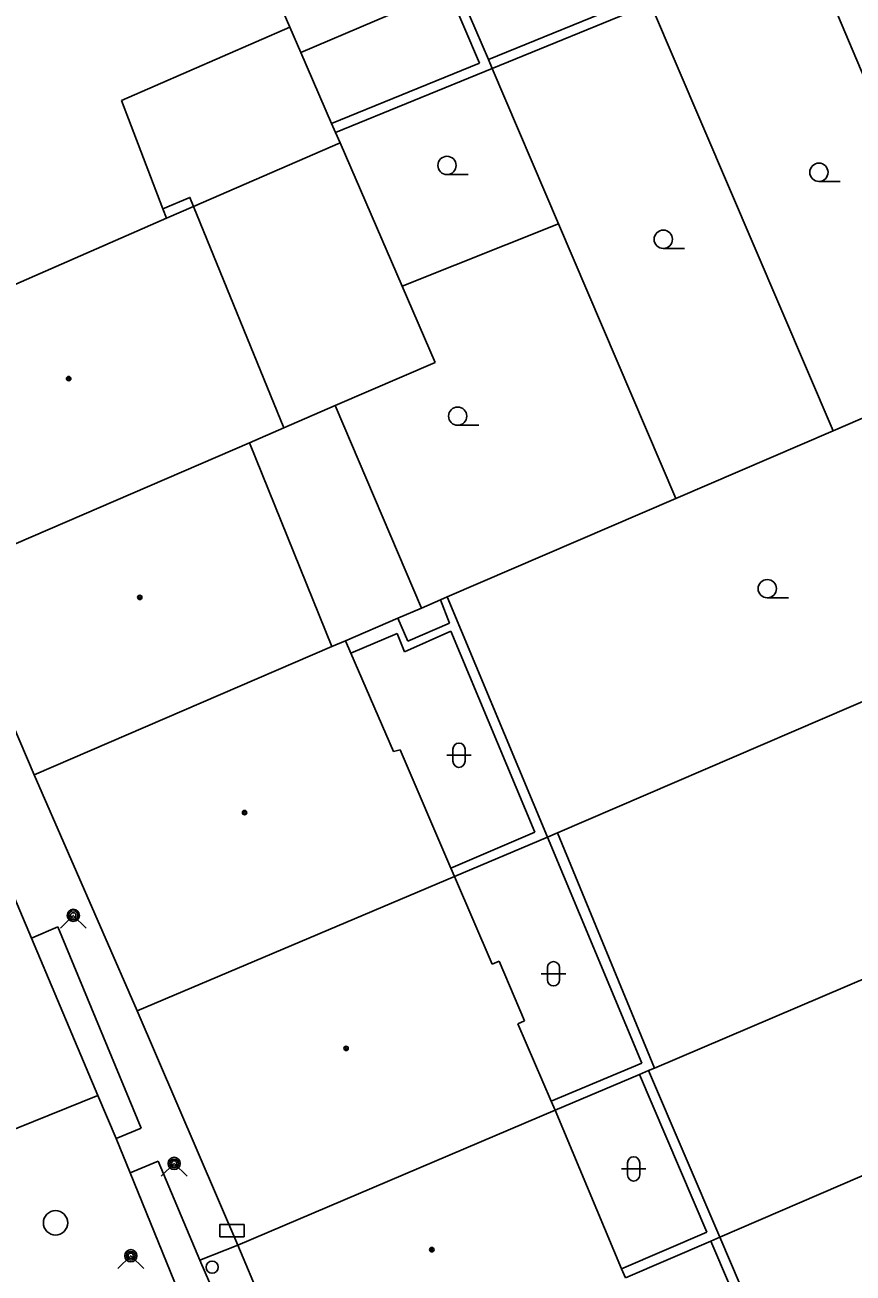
# Model space of a CAD drawing. Extents: x -596229 to -595156, y -1161237 to -1159376.
# Drawn here: x -595770.8 to -595736.8, y -1160749.9 to -1160698.7 of the extents above; entities that cross this region are included whole.
import ezdxf

# ---------------------------------------------------------------- set-up
doc = ezdxf.new("R2010")
doc.units = 0
for name, color, linetype in [('DOP - kresba z DSPS bez souradnic', 7, 'Continuous'), ('DOP - rozhrani ploch obecne', 7, 'Continuous'), ('Level 24', 7, 'Continuous'), ('Level 27', 7, 'Continuous'), ('Level 28', 7, 'Continuous'), ('Level 31', 7, 'Continuous'), ('Level 36', 7, 'Continuous'), ('Level 39', 7, 'Continuous'), ('Specificka linie pasportu komunikaci', 7, 'Continuous'), ('TM - budovy zdene_ betonove - VP', 7, 'Continuous'), ('TM - chodniky - VP', 7, 'Continuous'), ('TM - komunikace - VP', 7, 'Continuous'), ('TM - letecke snimky - pomocna linie', 7, 'Continuous'), ('TM - rozhrani mezi zpev. plochami mezi sebou - VP', 7, 'Continuous'), ('TM - rozhrani ploch obecne - VP', 7, 'Continuous')]:
    doc.layers.add(name, color=color, linetype=linetype)

msp = doc.modelspace()

# ---------------------------------------------------------------- linework, layer by layer
at = {"layer": 'DOP - kresba z DSPS bez souradnic'}
for points in [[(-595753.42, -1160697.21), (-595752.13, -1160700.23)], [(-595751.77, -1160700.08), (-595745.65, -1160697.58)], [(-595752.13, -1160700.23), (-595758.21, -1160702.71)], [(-595753.73, -1160722.26), (-595753.36, -1160723.22)], [(-595755.49, -1160723.01), (-595755.08, -1160723.96)], [(-595755.08, -1160723.96), (-595753.36, -1160723.22)], [(-595755.51, -1160723.64), (-595757.42, -1160724.45)], [(-595755.22, -1160724.4), (-595755.51, -1160723.64)], [(-595753.31, -1160723.54), (-595755.22, -1160724.4)], [(-595753.31, -1160723.54), (-595749.86, -1160731.79)], [(-595749.86, -1160731.79), (-595753.31, -1160733.27)], [(-595745.47, -1160741.27), (-595749.34, -1160732)], [(-595749.19, -1160742.84), (-595745.47, -1160741.27)], [(-595745.57, -1160741.74), (-595742.8, -1160748.21)], [(-595742.8, -1160748.21), (-595746.3, -1160749.72)], [(-595742.64, -1160748.58), (-595739.69, -1160755.47)]]:
    msp.add_lwpolyline(points, dxfattribs=at)
at = {"layer": 'DOP - rozhrani ploch obecne'}
for points in [[(-595731.35, -1160712.61), (-595738.73, -1160695.19)], [(-595751.77, -1160700.08), (-595753.06, -1160697.06)], [(-595745.12, -1160697.8), (-595751.61, -1160700.45)], [(-595737.62, -1160715.32), (-595745.12, -1160697.8)], [(-595758.21, -1160702.71), (-595759.47, -1160699.79)], [(-595751.61, -1160700.45), (-595758.05, -1160703.08)], [(-595751.61, -1160700.45), (-595751.77, -1160700.08)], [(-595748.89, -1160706.83), (-595751.61, -1160700.45)], [(-595758.05, -1160703.08), (-595758.21, -1160702.71)], [(-595757.86, -1160703.5), (-595763.87, -1160706.11)], [(-595758.05, -1160703.08), (-595757.86, -1160703.5)], [(-595757.86, -1160703.5), (-595755.31, -1160709.39)], [(-595755.31, -1160709.39), (-595748.89, -1160706.83)], [(-595748.89, -1160706.83), (-595744.08, -1160718.1)], [(-595753.95, -1160712.52), (-595755.31, -1160709.39)], [(-595758.06, -1160714.29), (-595753.95, -1160712.52)], [(-595731.35, -1160712.61), (-595737.62, -1160715.32)], [(-595760.17, -1160715.2), (-595758.06, -1160714.29)], [(-595744.08, -1160718.1), (-595737.62, -1160715.32)], [(-595744.08, -1160718.1), (-595753.46, -1160722.14)], [(-595754.52, -1160722.6), (-595753.73, -1160722.26)], [(-595753.73, -1160722.26), (-595753.46, -1160722.14)], [(-595753.46, -1160722.14), (-595749.34, -1160732)], [(-595727.18, -1160722.47), (-595748.93, -1160731.82)], [(-595755.49, -1160723.01), (-595754.52, -1160722.6)], [(-595757.64, -1160723.94), (-595755.49, -1160723.01)], [(-595749.34, -1160732), (-595753.16, -1160733.62)], [(-595748.93, -1160731.82), (-595749.34, -1160732)], [(-595744.95, -1160741.48), (-595748.93, -1160731.82)], [(-595723.33, -1160732.26), (-595744.95, -1160741.48)], [(-595742.27, -1160748.42), (-595720.87, -1160739.19)], [(-595745.57, -1160741.74), (-595749.03, -1160743.21)], [(-595745.2, -1160741.58), (-595745.57, -1160741.74)], [(-595744.95, -1160741.48), (-595745.2, -1160741.58)], [(-595745.2, -1160741.58), (-595742.27, -1160748.42)], [(-595746.14, -1160750.09), (-595742.64, -1160748.58)], [(-595742.64, -1160748.58), (-595742.27, -1160748.42)], [(-595742.27, -1160748.42), (-595739.32, -1160755.31)]]:
    msp.add_lwpolyline(points, dxfattribs=at)
at = {"layer": 'Level 24'}
msp.add_lwpolyline([(-595762.797, -1160748.398), (-595761.797, -1160748.398), (-595761.797, -1160747.898), (-595762.797, -1160747.898)], close=True, dxfattribs=at)
at = {"layer": 'Level 27'}
msp.add_circle((-595769.54, -1160747.83), 0.5, dxfattribs=at)
at = {"layer": 'Level 28'}
msp.add_circle((-595763.11, -1160749.65), 0.25, dxfattribs=at)
at = {"layer": 'Level 31'}
for points in [[(-595769.34, -1160735.74), (-595768.81, -1160735.21), (-595768.28, -1160735.74)], [(-595765.2, -1160745.92), (-595764.67, -1160745.39), (-595764.14, -1160745.92)], [(-595766.98, -1160749.71), (-595766.45, -1160749.18), (-595765.92, -1160749.71)]]:
    msp.add_lwpolyline(points, dxfattribs=at)
for centre, radius in [((-595768.81, -1160735.21), 0.25), ((-595768.81, -1160735.21), 0.18), ((-595768.81, -1160735.21), 0.11), ((-595764.67, -1160745.39), 0.25), ((-595764.67, -1160745.39), 0.18), ((-595764.67, -1160745.39), 0.11), ((-595766.45, -1160749.18), 0.25), ((-595766.45, -1160749.18), 0.18), ((-595766.45, -1160749.18), 0.11)]:
    msp.add_circle(centre, radius, dxfattribs=at)
at = {"layer": 'Level 36'}
for p, q in [((-595753.47, -1160704.805), (-595752.595, -1160704.805)), ((-595738.2, -1160705.085), (-595737.325, -1160705.085)), ((-595744.59, -1160707.835), (-595743.715, -1160707.835)), ((-595753.03, -1160715.095), (-595752.155, -1160715.095)), ((-595740.32, -1160722.175), (-595739.445, -1160722.175)), ((-595753.476, -1160728.636), (-595752.476, -1160728.636)), ((-595753.226, -1160728.386), (-595753.226, -1160728.886)), ((-595752.726, -1160728.386), (-595752.726, -1160728.886)), ((-595749.596, -1160737.606), (-595748.596, -1160737.606)), ((-595749.346, -1160737.356), (-595749.346, -1160737.856)), ((-595748.846, -1160737.356), (-595748.846, -1160737.856)), ((-595746.056, -1160745.366), (-595746.056, -1160745.866)), ((-595745.556, -1160745.366), (-595745.556, -1160745.866)), ((-595746.306, -1160745.616), (-595745.306, -1160745.616))]:
    msp.add_line(p, q, dxfattribs=at)
for centre in [(-595753.47, -1160704.43), (-595738.2, -1160704.71), (-595744.59, -1160707.46), (-595753.03, -1160714.72), (-595740.32, -1160721.8)]:
    msp.add_circle(centre, 0.375, dxfattribs=at)
for centre, start, end in [((-595752.976, -1160728.386), 0, 180), ((-595752.976, -1160728.886), 180, 0), ((-595749.096, -1160737.356), 0, 180), ((-595749.096, -1160737.856), 180, 0), ((-595745.806, -1160745.366), 0, 180), ((-595745.806, -1160745.866), 180, 0)]:
    msp.add_arc(centre, 0.25, start, end, dxfattribs=at)
at = {"layer": 'Level 39'}
for centre, radius in [((-595769, -1160713.18), 0.09), ((-595769, -1160713.18), 0.0398), ((-595766.08, -1160722.16), 0.09), ((-595766.08, -1160722.16), 0.0398), ((-595761.78, -1160730.99), 0.09), ((-595761.78, -1160730.99), 0.0398), ((-595757.61, -1160740.67), 0.09), ((-595757.61, -1160740.67), 0.0398), ((-595754.09, -1160748.93), 0.09), ((-595754.09, -1160748.93), 0.0398)]:
    msp.add_circle(centre, radius, dxfattribs=at)
at = {"layer": 'Specificka linie pasportu komunikaci'}
msp.add_lwpolyline([(-595774.39, -1160745.26), (-595767.8, -1160742.6)], dxfattribs=at)
at = {"layer": 'TM - budovy zdene_ betonove - VP'}
for points in [[(-595759.92, -1160698.76), (-595764.14, -1160689.03)], [(-595753.42, -1160697.21), (-595759.47, -1160699.79)], [(-595759.92, -1160698.76), (-595766.83, -1160701.76)], [(-595759.47, -1160699.79), (-595759.92, -1160698.76)], [(-595766.83, -1160701.76), (-595765.13, -1160706.21)], [(-595764.99, -1160706.59), (-595777.8, -1160712.2)], [(-595765.13, -1160706.21), (-595764.99, -1160706.59)], [(-595763.87, -1160706.11), (-595764.99, -1160706.59)], [(-595763.87, -1160706.11), (-595760.17, -1160715.2)], [(-595761.58, -1160715.81), (-595760.17, -1160715.2)], [(-595773.96, -1160721.15), (-595761.58, -1160715.81)], [(-595761.58, -1160715.81), (-595758.2, -1160724.18)], [(-595770.41, -1160729.44), (-595773.96, -1160721.15)], [(-595758.2, -1160724.18), (-595757.64, -1160723.94)], [(-595757.64, -1160723.94), (-595757.42, -1160724.45)], [(-595770.41, -1160729.44), (-595758.2, -1160724.18)], [(-595757.42, -1160724.45), (-595755.66, -1160728.49)], [(-595755.66, -1160728.49), (-595755.39, -1160728.42)], [(-595755.39, -1160728.42), (-595753.31, -1160733.27)], [(-595766.19, -1160739.13), (-595770.41, -1160729.44)], [(-595753.16, -1160733.62), (-595766.19, -1160739.13)], [(-595753.31, -1160733.27), (-595753.16, -1160733.62)], [(-595753.16, -1160733.62), (-595751.61, -1160737.21)], [(-595751.61, -1160737.21), (-595751.33, -1160737.09)], [(-595751.33, -1160737.09), (-595750.28, -1160739.54)], [(-595762.06, -1160748.74), (-595766.19, -1160739.13)], [(-595750.28, -1160739.54), (-595750.56, -1160739.66)], [(-595750.56, -1160739.66), (-595749.19, -1160742.84)], [(-595749.19, -1160742.84), (-595749.03, -1160743.21)], [(-595749.03, -1160743.21), (-595762.06, -1160748.74)], [(-595749.03, -1160743.21), (-595746.3, -1160749.72)], [(-595761.11, -1160750.99), (-595762.06, -1160748.74)], [(-595746.3, -1160749.72), (-595746.14, -1160750.09)]]:
    msp.add_lwpolyline(points, dxfattribs=at)
at = {"layer": 'TM - chodniky - VP'}
for points in [[(-595770.53, -1160736.14), (-595769.45, -1160735.68)], [(-595769.45, -1160735.68), (-595766.03, -1160743.94)], [(-595766.03, -1160743.94), (-595767.05, -1160744.37)], [(-595765.32, -1160745.3), (-595766.47, -1160745.78)], [(-595765.32, -1160745.3), (-595763.61, -1160749.36)], [(-595763.61, -1160749.36), (-595762.65, -1160751.6), (-595762.46, -1160752.08)]]:
    msp.add_lwpolyline(points, dxfattribs=at)
at = {"layer": 'TM - komunikace - VP'}
for points in [[(-595772.08, -1160732.48), (-595770.53, -1160736.14)], [(-595770.53, -1160736.14), (-595767.8, -1160742.6)], [(-595767.8, -1160742.6), (-595767.05, -1160744.37)], [(-595766.47, -1160745.78), (-595767.05, -1160744.37)], [(-595764.15, -1160751.49), (-595766.47, -1160745.78)]]:
    msp.add_lwpolyline(points, dxfattribs=at)
at = {"layer": 'TM - letecke snimky - pomocna linie'}
msp.add_lwpolyline([(-595754.52, -1160722.6), (-595758.06, -1160714.29)], dxfattribs=at)
at = {"layer": 'TM - rozhrani mezi zpev. plochami mezi sebou - VP'}
msp.add_lwpolyline([(-595763.61, -1160749.36), (-595762.06, -1160748.74)], dxfattribs=at)
at = {"layer": 'TM - rozhrani ploch obecne - VP'}
msp.add_lwpolyline([(-595765.13, -1160706.21), (-595764.02, -1160705.74), (-595763.87, -1160706.11)], dxfattribs=at)

doc.saveas('drawing.dxf')
